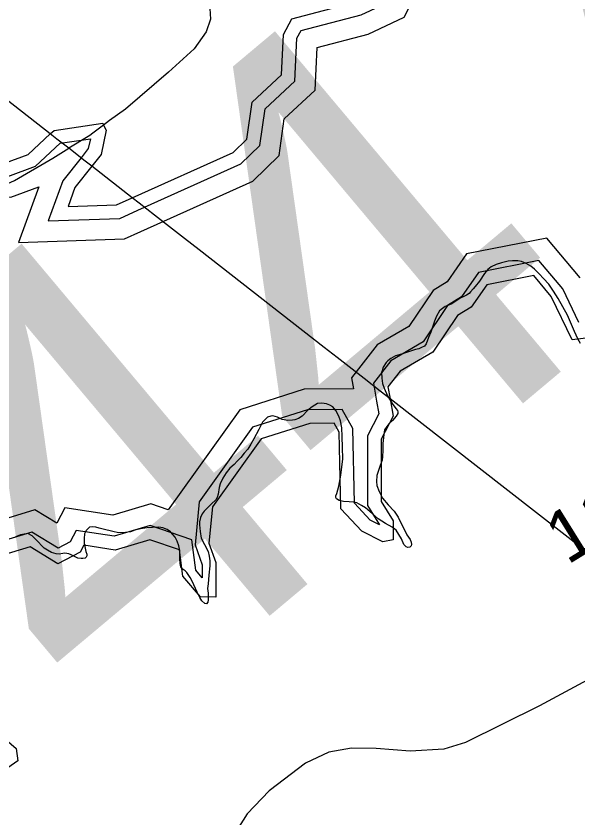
# Model space of a CAD drawing. Extents: x 2001466 to 31450019, y -30647475 to 847247.
# Drawn here: x 2021063 to 2023757, y 677192 to 681040 of the extents above; entities that cross this region are included whole.
import ezdxf

# ---------------------------------------------------------------- set-up
doc = ezdxf.new("R2010")
doc.units = 0
for name, color, linetype in [('Exist Hydrographic Buffer Line', 7, 'Continuous'), ('Exist Hydrographic Lake Shore', 7, 'Continuous'), ('Exist Hydrographic Misc Water Feature', 7, 'Continuous'), ('Exist Road Non-System Type 51', 7, 'Continuous'), ('Exist Road Secondary Structure Culvert Number Label', 7, 'Continuous'), ('Exist Road Secondary Structure Pipe Number Label', 7, 'Continuous'), ('Exist Road Secondary Type 51 Attributed', 7, 'Continuous'), ('Exist Road Secondary Type 51 Number Label', 7, 'Continuous'), ('Exist Utilities Electrical Transmission Line', 7, 'Continuous')]:
    doc.layers.add(name, color=color, linetype=linetype)

msp = doc.modelspace()

# ---------------------------------------------------------------- linework, layer by layer
at = {"layer": 'Exist Hydrographic Buffer Line'}
for points in [[(2021647, 680108.5), (2022141.4, 680330.6), (2022231.8, 680418.6), (2022256.7, 680594.6), (2022400.3, 680728.6), (2022409.9, 680933.5), (2022430, 680970.2), (2022717.5, 681046.8), (2022851.5, 681109.2), (2022917.8, 681242.6), (2022931.7, 681505.6), (2023124.9, 681539.6), (2023230, 681597), (2023221.7, 681692.9), (2023431.6, 681832), (2023448.7, 682023), (2023644, 682160), (2023633.6, 682419.4), (2023544.3, 682520.9)], [(2021661.6, 680007.2), (2022197.6, 680248), (2022324.5, 680371.6), (2022349.2, 680546.3), (2022496.8, 680683.9), (2022506.3, 680888.6), (2022751.3, 680953.9), (2022924.3, 681034.6), (2023015, 681217.1), (2023025.8, 681422.3), (2023157.8, 681445.5), (2023333.7, 681541.3), (2023324.8, 681643.2), (2023525.4, 681776.1), (2023542.7, 681968.7), (2023744.5, 682110.3), (2023730.6, 682458.2), (2023662.4, 682535.7)], [(2020528.6, 680230.2), (2020477.6, 680363.4), (2020477.6, 680451.7), (2020447.2, 680472.3), (2020410.8, 680694.5), (2020415.8, 680809.5), (2020418.6, 680809.5), (2020465, 680763.9), (2020522.4, 680631.4), (2020639.7, 680489.7), (2020713.6, 680343.8), (2020853.7, 680276.9), (2021022.5, 680269.6), (2021155.2, 680319.3), (2021274.6, 680429.9)], [(2020550.8, 680447.6), (2020640.9, 680269.4), (2020829.4, 680179.5), (2021038.2, 680170.4), (2021171.6, 680220.3)], [(2021274.6, 680429.9), (2021419, 680451.3)], [(2021419, 680451.3), (2021409.1, 680404.2), (2021374.5, 680360.5)], [(2021374.5, 680360.5), (2021286.9, 680249.8), (2021217.2, 680057.2), (2021560.1, 680069.5), (2021647, 680108.5)], [(2021171.6, 680220.3), (2021075, 679953.6), (2021582.9, 679971.8), (2021661.6, 680007.2)], [(2023767.9, 679784.8), (2023608.4, 679975.2), (2023223.3, 679898.8), (2023129.8, 679765.4), (2023062.3, 679723.3), (2022946.7, 679550.6), (2022794.2, 679461.8), (2022671.7, 679305), (2022681.2, 679251.2)], [(2023762.2, 679569), (2023684.5, 679731.1), (2023570.3, 679867.3), (2023281.2, 679810), (2023198.9, 679692.5), (2023132.3, 679650.9), (2023015.8, 679477), (2022860.1, 679386.3), (2022776.3, 679279), (2022791.5, 679192.6)], [(2022681.2, 679251.2), (2022444.9, 679249.4), (2022136.2, 679151.4), (2021792.8, 678670.1), (2021708.9, 678699.1), (2021526.5, 678645.5), (2021296.9, 678680.2), (2021258.2, 678606.5), (2021152.7, 678671.1), (2020979.4, 678618.4), (2020681.4, 678676.7), (2020434.4, 678265.3), (2020501.7, 678050), (2020605, 677940.5), (2020642.9, 677933.2)], [(2022791.5, 679192.6), (2022802.5, 679130.8), (2022747.3, 679025.9), (2022747.3, 678692.3), (2022805.4, 678599.3), (2022805.4, 678599.1), (2022761, 678621.8), (2022685.8, 678702.2), (2022677.2, 679061), (2022626.5, 679152.4), (2022460.5, 679151.1), (2022197.3, 679067.5), (2021941.3, 678708.7), (2021921.1, 678503.1), (2021955.2, 678407.5), (2021955.2, 678345.1), (2021925.4, 678380.7), (2021905.5, 678527), (2021706.5, 678595.8), (2021533.4, 678544.9), (2021351.5, 678572.4), (2021322.2, 678516.7), (2021265.4, 678486.7), (2021139, 678564), (2020984.6, 678517.1)]]:
    msp.add_lwpolyline(points, dxfattribs=at)
at = {"layer": 'Exist Hydrographic Lake Shore'}
for points in [[(2021620.1, 680168.3), (2022103.9, 680385.7), (2022169.9, 680450), (2022194.9, 680626.7), (2022336, 680758.3), (2022345, 680951.8), (2022386, 681026.4), (2022695.1, 681108.7), (2022802.9, 681159), (2022853, 681259.7), (2022868.9, 681561.2), (2023102.9, 681602.4), (2023160.9, 681634), (2023152.9, 681726.1), (2023369.1, 681869.3), (2023386.1, 682059.3), (2023577, 682193.2), (2023569, 682393.5), (2023501.9, 682469.7)], [(2020467.3, 680206.7), (2020412, 680351.2), (2020412, 680416.8), (2020387, 680433.8), (2020345, 680690.5), (2020353, 680874.1), (2020445, 680875.5), (2020520.1, 680801.8), (2020578.9, 680666.1), (2020695, 680525.9), (2020762, 680393.4), (2020869.9, 680341.9), (2021012, 680335.7), (2021120.1, 680376.2), (2021226.9, 680475.1)], [(2021226.9, 680475.1), (2021244.9, 680491.8), (2021478.1, 680526.4), (2021482.6, 680517.4)], [(2021482.6, 680517.4), (2021494.9, 680493.2), (2021470.1, 680375.6), (2021425.9, 680319.8)], [(2021425.9, 680319.8), (2021345, 680217.4), (2021312, 680126.2), (2021544.9, 680134.6), (2021620.1, 680168.3)], [(2023795, 679495), (2023728.9, 679486.5), (2023628.9, 679695.3), (2023545, 679795.4), (2023319.9, 679750.7), (2023245, 679644), (2023179, 679602.7), (2023061.9, 679427.9), (2022904, 679336), (2022846, 679261.6), (2022856.2, 679204)], [(2022856.2, 679204), (2022871, 679120.1), (2022813, 679009.7), (2022813, 678711.1), (2022871, 678618.1), (2022871, 678526.2), (2022821, 678517.4), (2022720.9, 678568.7), (2022620.8, 678675.6), (2022612, 679043.3), (2022588, 679086.5), (2022470.9, 679085.6), (2022238, 679011.6), (2022004.9, 678684.9), (2021987.8, 678511.3), (2022020.8, 678418.8), (2022020.8, 678251.4), (2021946.8, 678253), (2021863, 678353.1), (2021845.9, 678478.1), (2021704.9, 678526.9), (2021538, 678477.8), (2021387.9, 678500.5), (2021370.8, 678468.1), (2021263, 678411.2), (2021129.9, 678492.7), (2020988, 678449.6)], [(2020812.9, 677741.2), (2021063.9, 677526.1), (2021071.9, 677466.9), (2020930, 677368)]]:
    msp.add_lwpolyline(points, dxfattribs=at)
at = {"layer": 'Exist Hydrographic Misc Water Feature'}
for points in [[(2023769.5, 679469.3), (2023757.2, 679490.8), (2023741.2, 679527.3), (2023727.1, 679559.5), (2023707.2, 679605), (2023685.1, 679644.9), (2023663.1, 679684.7), (2023640.1, 679719.6), (2023617, 679752.9), (2023592.8, 679781.3), (2023571, 679803), (2023548.9, 679826.4), (2023530.6, 679840.8), (2023508.9, 679852.7), (2023486.8, 679862.9), (2023468.7, 679865), (2023442.9, 679866.3), (2023422.8, 679864.3), (2023390.8, 679856.7), (2023364.6, 679847.5), (2023340.8, 679836.4), (2023325, 679824.4), (2023309, 679804.3), (2023285, 679768.7), (2023264.9, 679742), (2023255.3, 679730.7), (2023242.5, 679716.2), (2023235, 679708.1), (2023223.1, 679700.2), (2023207.3, 679692.3), (2023193.1, 679686), (2023171, 679672.5), (2023149, 679658.2), (2023121.2, 679646.5), (2023107.2, 679637.7), (2023093.3, 679625.7), (2023079.1, 679599.8), (2023069.3, 679576.2), (2023061.5, 679551.7), (2023051.4, 679524.1), (2023041.4, 679498), (2023029.5, 679467.9), (2023021.5, 679455.8), (2023007.4, 679450.3), (2022993.6, 679444), (2022977.6, 679440.3), (2022911.6, 679417.8), (2022881.7, 679409.4), (2022859.5, 679397.5), (2022845.6, 679385.5), (2022837.6, 679377.4), (2022823.6, 679355.6), (2022817.7, 679337.7), (2022815.6, 679329.5), (2022816.2, 679302.4), (2022819.7, 679277.8), (2022827.9, 679255.4), (2022843.9, 679217.4), (2022866.1, 679181.7), (2022883.9, 679157.5), (2022891.9, 679147.5)], [(2022891.9, 679147.5), (2022894, 679141.7), (2022894.2, 679133.5), (2022886, 679119.8), (2022868.1, 679099.6), (2022850.1, 679083.6), (2022840.2, 679071.4), (2022830.2, 679055.2), (2022826.1, 679031.6), (2022822.4, 678989.8), (2022822.4, 678955.3), (2022820.3, 678927.5), (2022818.5, 678909.5), (2022808.5, 678883.5), (2022800.5, 678859.8), (2022792.5, 678835.4), (2022790.6, 678807.5), (2022792.5, 678787.8), (2022804.1, 678758), (2022820.8, 678727.3), (2022847, 678694), (2022876.7, 678663.9), (2022895, 678635.6), (2022906.9, 678611.6), (2022920.8, 678584.2), (2022937, 678550.3), (2022953, 678527.8), (2022957.1, 678516.2), (2022959, 678503.9), (2022957.1, 678498.2), (2022951.2, 678491.8), (2022941.1, 678489.5), (2022933.1, 678493.8), (2022923.1, 678503.8), (2022911, 678532), (2022899.1, 678551.8), (2022884.9, 678573.5), (2022867.1, 678587.8), (2022835.1, 678605.6), (2022798.8, 678627.7), (2022772.8, 678651.2), (2022738.9, 678679.7), (2022718.8, 678691.7), (2022696.7, 678703.6), (2022680.7, 678707.2), (2022660.8, 678709.3), (2022632.7, 678711.5), (2022612.6, 678715.2), (2022598.7, 678723.6), (2022596.8, 678729.5), (2022596.8, 678737.6), (2022600.7, 678749.1), (2022610.6, 678784.9), (2022620.6, 678837.2), (2022630.5, 678914.9), (2022627.6, 678969.9), (2022626.4, 679023.3), (2022624.3, 679063.6), (2022618.2, 679097.3), (2022610, 679119.6), (2022596, 679147), (2022582.1, 679165.3), (2022568.1, 679172.9), (2022552.1, 679179), (2022539.8, 679180.9), (2022528.1, 679182.8), (2022507.8, 679180.7), (2022482, 679164.9), (2022462.1, 679148.9), (2022434.2, 679120.7), (2022418, 679108.8), (2022400.2, 679102.6), (2022388.1, 679101.1), (2022366.2, 679099.1), (2022338.3, 679104.6), (2022316.1, 679114.9), (2022294, 679121.1), (2022284.1, 679120.5), (2022268.1, 679115.1), (2022244.4, 679090.9), (2022226.3, 679056.9), (2022202.3, 679012.2), (2022188.4, 678986.2), (2022173.6, 678961.9), (2022156.6, 678942.6), (2022140.6, 678922.4), (2022122.6, 678904.7), (2022108.6, 678888.6), (2022088.7, 678870.2), (2022070.5, 678848.3), (2022054.7, 678822.5), (2022042, 678794.9), (2022036.6, 678778.6), (2022032.7, 678746.6), (2022027, 678730.4), (2022020.8, 678718.2), (2021999.1, 678698.1), (2021985, 678684.4), (2021973.1, 678672.4), (2021964.9, 678664.4)], [(2021964.9, 678664.4), (2021955, 678652.3), (2021947, 678634.4), (2021943.1, 678613.9), (2021943.1, 678598.4), (2021945, 678566.3), (2021951.1, 678534.2), (2021967.1, 678504.4), (2021983.3, 678470.4), (2021988.5, 678449), (2021991.3, 678425.9), (2021991.3, 678402.1), (2021987.6, 678357.9), (2021983.7, 678316.2), (2021981.5, 678292.5), (2021983.5, 678270.3), (2021983.5, 678252.2), (2021983.7, 678238.3), (2021981.7, 678228.4), (2021975.7, 678220.4), (2021967.7, 678220.6), (2021953.6, 678233.9), (2021943.7, 678250.6), (2021931.4, 678276.3), (2021915.7, 678310.2), (2021907.5, 678328.4), (2021897.6, 678345.8), (2021881.4, 678369.9), (2021873.6, 678378.3), (2021863.4, 678384.3), (2021859.5, 678388.4), (2021852.7, 678396.7), (2021849.4, 678414), (2021847.4, 678437.9), (2021847.4, 678475.6), (2021843.3, 678497.9), (2021835.1, 678520.2), (2021825.2, 678540.1), (2021803.1, 678565.9), (2021787.1, 678576.1), (2021767.2, 678583.9), (2021747.1, 678587.6), (2021717.2, 678585.7), (2021689.1, 678583.8), (2021659.1, 678579.5), (2021633.1, 678573.5), (2021611.2, 678565.7), (2021587, 678561.3), (2021553.3, 678561.2), (2021526.3, 678566.6), (2021481.2, 678577.4), (2021461.3, 678583.5), (2021445.1, 678587.2), (2021428.2, 678589.1), (2021415.1, 678586.9), (2021407.1, 678578.9), (2021399.3, 678570.9), (2021391.1, 678555.4), (2021389.3, 678533.3), (2021389.1, 678511.2), (2021393.4, 678487.3), (2021397.5, 678471.6), (2021401.4, 678457.6), (2021401.4, 678449.4), (2021399.3, 678442.9), (2021393.6, 678438.9), (2021383.3, 678437.5), (2021375.3, 678436.8), (2021359.4, 678439.6), (2021345.4, 678444.8), (2021327.4, 678455.1), (2021316.1, 678460.2), (2021297.4, 678463), (2021287.4, 678460.7), (2021269.3, 678458.6), (2021255.4, 678458.9), (2021243.5, 678463.3), (2021233.2, 678466.8), (2021213.4, 678477.1), (2021197.4, 678487.2), (2021157.4, 678529), (2021139.3, 678546.6), (2021119.2, 678556.9), (2021101.2, 678554.8), (2021083.4, 678551), (2021059.4, 678540.9)]]:
    msp.add_lwpolyline(points, dxfattribs=at)
at = {"layer": 'Exist Road Non-System Type 51'}
msp.add_line((2021482.6, 680517.4), (2021431.3, 680479), dxfattribs=at)
for points in [[(2021938.1, 682781.9), (2021926.2, 682711.9), (2021910.4, 682649.8), (2021900.3, 682607.8), (2021876.6, 682545.7), (2021822.2, 682468.6), (2021793.2, 682381), (2021753.6, 682241.4), (2021721.1, 682039.8), (2021705.1, 681875.9), (2021711.6, 681758), (2021730.2, 681631.8), (2021764.5, 681501.3), (2021842.7, 681364.3), (2021929.3, 681235.4), (2021974.2, 681148.8), (2021991.3, 681076.7), (2021994.6, 681024.6), (2021974, 680964.8), (2021917, 680883.6), (2021793.7, 680771.1), (2021587.5, 680593.4), (2021510.7, 680538.4), (2021482.6, 680517.4)], [(2021431.3, 680479), (2021415.9, 680467.5), (2021315.9, 680405.6)], [(2020978.7, 680217.2), (2021055.1, 680251.8), (2021238.4, 680357.7), (2021315.9, 680405.6)]]:
    msp.add_lwpolyline(points, dxfattribs=at)
at = {"layer": 'Exist Road Secondary Type 51 Attributed'}
msp.add_lwpolyline([(2024053.9, 677989.5), (2023572.6, 677729.7), (2023217.9, 677554.3), (2023113.4, 677522.6), (2022952.9, 677512.1), (2022790.4, 677524.7), (2022672.1, 677526.9), (2022562.4, 677507.8), (2022450.5, 677455), (2022277.3, 677321.9), (2022171.8, 677212.1), (2022072.5, 677055.7)], dxfattribs=at)
at = {"layer": 'Exist Utilities Electrical Transmission Line'}
for p, q in [((2021258.8, 680450.2), (2021226.9, 680475.1)), ((2021315.9, 680405.6), (2021258.8, 680450.2)), ((2021394.3, 680344.4), (2021315.9, 680405.6)), ((2021425.9, 680319.8), (2021394.3, 680344.4)), ((2021620.1, 680168.3), (2021425.9, 680319.8)), ((2021653.6, 680142.2), (2021620.1, 680168.3)), ((2021726.8, 680085.1), (2021653.6, 680142.2)), ((2021869.8, 679973.6), (2021726.8, 680085.1)), ((2021941.1, 679917.9), (2021869.8, 679973.6)), ((2022540.2, 679450.5), (2021941.1, 679917.9)), ((2022603.2, 679401.4), (2022540.2, 679450.5)), ((2022732.6, 679300.4), (2022603.2, 679401.4)), ((2022809.6, 679240.3), (2022732.6, 679300.4)), ((2022856.2, 679204), (2022809.6, 679240.3)), ((2024218.6, 678141.1), (2022856.2, 679204))]:
    msp.add_line(p, q, dxfattribs=at)
msp.add_lwpolyline([(2021226.9, 680475.1), (2020739.5, 680855.3), (2019331.8, 682030.3), (2018896.8, 682397.5)], dxfattribs=at)

# ---------------------------------------------------------------- texts
at = {"layer": 'Exist Road Secondary Structure Culvert Number Label'}
msp.add_text('C356', height=2132.54, rotation=40, dxfattribs=at).set_placement((2017384.3, 679834.6))
at = {"layer": 'Exist Road Secondary Structure Pipe Number Label'}
msp.add_text('P447', height=2132.54, rotation=40, dxfattribs=at).set_placement((2020063.4, 676303.2))
at = {"layer": 'Exist Road Secondary Type 51 Number Label'}
msp.add_text('1130', height=250, rotation=31.918, dxfattribs=at).set_placement((2023706, 678403.6))

doc.saveas('drawing.dxf')
